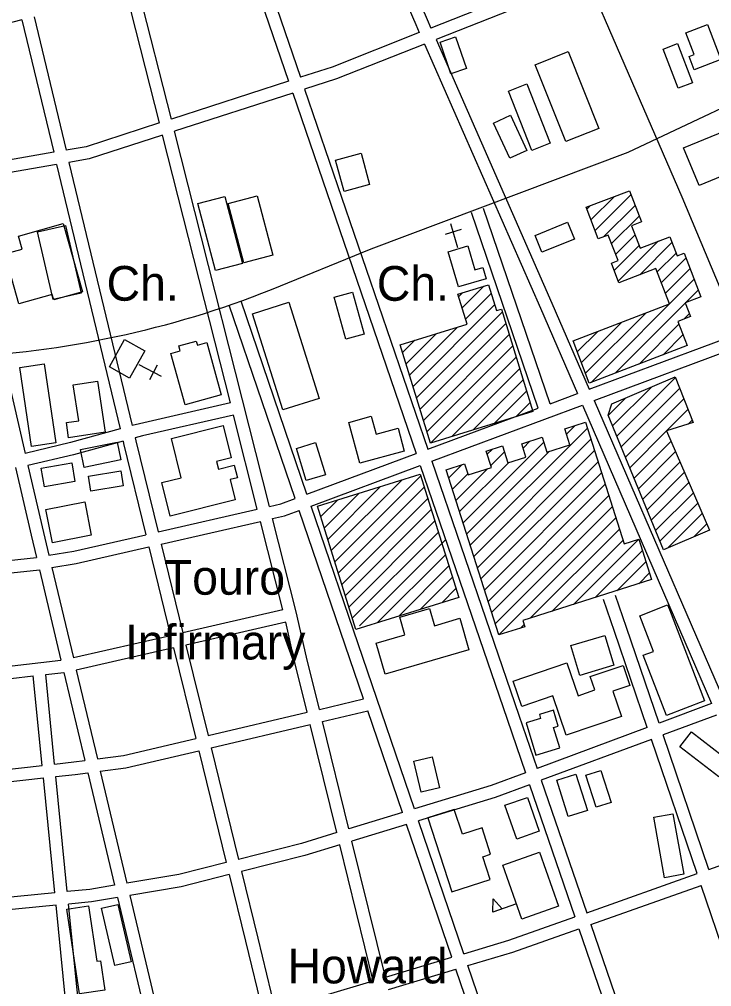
# Model space of a CAD drawing. Extents: x 3651524 to 3689615, y 505651 to 531377.
# Drawn here: x 3672698 to 3674354, y 519492 to 521805 of the extents above; entities that cross this region are included whole.
import ezdxf

# ---------------------------------------------------------------- set-up
doc = ezdxf.new("R2010")
doc.units = 0
for name, color, linetype in [('V-BLDG-IDEN', 7, 'Continuous'), ('V-BLDG-OTLN', 7, 'Continuous'), ('V-ROAD-CNTR', 7, 'Continuous'), ('V-SITE-OTLN', 7, 'Continuous'), ('V-SITE-OTLN-IDEN', 7, 'Continuous')]:
    doc.layers.add(name, color=color, linetype=linetype)

msp = doc.modelspace()

# ---------------------------------------------------------------- linework, layer by layer
at = {"layer": 'V-BLDG-OTLN'}
for p, q in [((3674065.298, 521325.596), (3674121.672, 521381.97)), ((3674075.11, 521300.053), (3674160.882, 521385.825)), ((3674055.486, 521351.139), (3674064.265, 521359.919)), ((3674095.71, 521285.297), (3674170.694, 521360.282)), ((3674114.759, 521268.991), (3674180.506, 521334.738)), ((3674124.572, 521243.448), (3674171.07, 521289.947)), ((3674120.943, 521204.465), (3674180.882, 521264.403)), ((3674130.755, 521178.922), (3674227.157, 521275.323)), ((3674181.89, 521194.702), (3674258.904, 521271.716)), ((3674223.858, 521201.314), (3674268.715, 521246.172)), ((3674233.669, 521175.771), (3674292.628, 521234.73)), ((3674243.482, 521150.228), (3674302.44, 521209.186)), ((3673757.33, 521115.514), (3673809.279, 521167.463)), ((3674065.479, 520936.87), (3674312.252, 521183.643)), ((3673749.003, 521142.542), (3673758.179, 521151.719)), ((3673765.658, 521088.487), (3673826.712, 521149.541)), ((3674292.109, 521128.145), (3674322.064, 521158.1)), ((3673639.914, 520927.387), (3673835.039, 521122.513)), ((3674122.89, 520958.925), (3674291.177, 521127.213)), ((3673648.241, 520900.359), (3673853.269, 521105.388)), ((3674052.21, 520958.956), (3674196.285, 521103.03)), ((3674287.437, 521088.118), (3674300.989, 521101.67)), ((3673656.569, 520873.331), (3673861.596, 521078.359)), ((3674042.397, 520984.498), (3674138.875, 521080.976)), ((3674180.3, 520980.98), (3674275.496, 521076.176)), ((3673623.259, 520981.442), (3673695.404, 521053.587)), ((3673631.586, 520954.415), (3673746.502, 521069.331)), ((3673664.896, 520846.303), (3673869.924, 521051.331)), ((3674032.585, 521010.041), (3674081.464, 521058.921)), ((3674237.71, 521003.035), (3674285.308, 521050.633)), ((3673614.932, 521008.47), (3673644.304, 521037.843)), ((3673673.224, 520819.275), (3673878.251, 521024.303)), ((3674022.772, 521035.584), (3674024.054, 521036.866)), ((3673681.551, 520792.247), (3673886.578, 520997.275)), ((3673732.648, 520807.99), (3673894.905, 520970.247)), ((3673783.746, 520823.733), (3673903.232, 520943.218)), ((3674127.501, 520808.367), (3674267.682, 520948.549)), ((3673834.844, 520839.475), (3673911.559, 520916.19)), ((3674117.224, 520833.446), (3674209.857, 520926.079)), ((3674137.778, 520783.288), (3674277.59, 520923.102)), ((3673885.943, 520855.218), (3673919.886, 520889.162)), ((3674106.948, 520858.525), (3674148.443, 520900.02)), ((3674148.054, 520758.21), (3674287.498, 520897.655)), ((3674246.342, 520821.143), (3674297.406, 520872.207)), ((3674297.993, 520837.439), (3674307.315, 520846.76)), ((3673776.526, 520547.697), (3674056.772, 520827.942)), ((3674006.674, 520813.199), (3674027.246, 520833.771)), ((3674158.331, 520733.132), (3674246.342, 520821.143)), ((3673759.446, 520601.327), (3673952.511, 520794.391)), ((3673785.066, 520520.882), (3674065.312, 520801.127)), ((3673903.063, 520780.299), (3673919.251, 520796.487)), ((3674168.607, 520708.053), (3674257.01, 520796.456)), ((3673767.986, 520574.512), (3673965.542, 520772.067)), ((3673793.607, 520494.067), (3674073.853, 520774.312)), ((3673817.492, 520765.438), (3673829.792, 520777.738)), ((3673826.032, 520738.623), (3673858.47, 520771.061)), ((3674178.884, 520682.974), (3674267.678, 520771.769)), ((3673802.147, 520467.252), (3674082.393, 520747.497)), ((3674189.161, 520657.896), (3674278.346, 520747.081)), ((3673725.286, 520708.588), (3673756.807, 520740.109)), ((3673742.365, 520654.957), (3673818.01, 520730.603)), ((3673750.906, 520628.142), (3673867.941, 520745.177)), ((3673444.1, 520534.869), (3673612.965, 520703.734)), ((3673452.499, 520507.913), (3673658.391, 520713.805)), ((3673733.825, 520681.772), (3673770.528, 520718.475)), ((3673810.687, 520440.436), (3674090.933, 520720.683)), ((3674199.437, 520632.817), (3674289.014, 520722.395)), ((3673435.701, 520561.826), (3673561.607, 520687.732)), ((3673460.898, 520480.957), (3673666.79, 520686.849)), ((3673819.227, 520413.621), (3674099.474, 520693.868)), ((3674209.714, 520607.738), (3674299.683, 520697.708)), ((3673418.903, 520615.738), (3673458.892, 520655.727)), ((3673427.302, 520588.782), (3673510.25, 520671.73)), ((3673469.297, 520454.001), (3673675.189, 520659.892)), ((3673827.768, 520386.806), (3674108.014, 520667.053)), ((3674219.99, 520582.659), (3674310.351, 520673.021)), ((3673477.697, 520427.045), (3673683.588, 520632.936)), ((3673836.308, 520359.991), (3674116.554, 520640.238)), ((3674230.267, 520557.581), (3674321.019, 520648.333)), ((3673844.848, 520333.176), (3674125.095, 520613.423)), ((3674249.417, 520541.376), (3674331.687, 520623.646)), ((3673486.096, 520400.088), (3673691.987, 520605.98)), ((3673920.05, 520373.023), (3674133.635, 520586.608)), ((3674311.138, 520567.742), (3674342.355, 520598.959)), ((3673494.495, 520373.132), (3673700.386, 520579.024)), ((3673512.172, 520355.455), (3673718.063, 520561.347)), ((3674023.805, 520406.067), (3674179.781, 520562.043)), ((3673971.928, 520389.545), (3674142.175, 520559.793)), ((3673554.252, 520362.178), (3673717.185, 520525.111)), ((3674075.683, 520422.59), (3674188.321, 520535.228)), ((3673605.609, 520378.181), (3673725.584, 520498.155)), ((3674127.561, 520439.112), (3674196.861, 520508.413)), ((3673656.967, 520394.183), (3673733.982, 520471.199)), ((3674179.439, 520455.635), (3674205.402, 520481.598)), ((3673708.325, 520410.185), (3673742.381, 520444.243)), ((3673896.727, 520349.7), (3673905.452, 520358.424)), ((3673887.531, 519690.284), (3673830.954, 519670.308))]:
    msp.add_line(p, q, dxfattribs=at)
for points in [[(3674343.721, 521792.914), (3674376.219, 521708.997), (3674312.537, 521684.336), (3674300.037, 521716.616), (3674312.176, 521721.317), (3674292.179, 521772.954)], [(3673730.146, 521675.303), (3673704.507, 521750.973), (3673741.702, 521763.576), (3673767.341, 521687.906)], [(3674272.227, 521747.192), (3674307.778, 521653.424), (3674273.771, 521640.531), (3674238.22, 521734.3)], [(3674010.821, 521728.203), (3674083.927, 521544.675), (3674004.901, 521513.196), (3673931.795, 521696.724)], [(3673911.859, 521650.894), (3673967.883, 521509.278), (3673924.246, 521492.015), (3673868.222, 521633.631)], [(3673871.505, 521473.047), (3673832.579, 521557.443), (3673873.036, 521576.103), (3673911.962, 521491.707)], [(3674286.636, 521498.053), (3674436.283, 521559.813), (3674478.391, 521457.784), (3674427.872, 521436.935), (3674422.895, 521448.995), (3674323.764, 521408.085)], [(3673474.993, 521393.642), (3673454.395, 521468.758), (3673515.513, 521485.518), (3673536.111, 521410.402)], [(3674295.12, 521025.09), (3674061.31, 520935.268), (3674022.508, 521036.272), (3674253.212, 521124.9), (3674220.674, 521209.601), (3674132.049, 521175.555), (3674114.134, 521222.19), (3674130.346, 521228.418), (3674106.851, 521289.577), (3674082.698, 521280.299), (3674053.676, 521355.851), (3674157.131, 521395.591), (3674185.86, 521320.8), (3674162.645, 521311.883), (3674183.176, 521258.43), (3674253.615, 521285.486), (3674271.209, 521239.68), (3674288.216, 521246.213), (3674328.239, 521142.024), (3674290.985, 521127.713), (3674303.783, 521094.397), (3674273.034, 521082.585)], [(3673167.102, 521204.516), (3673125.073, 521364.722), (3673189.794, 521381.701), (3673231.822, 521221.495)], [(3673267.09, 521383.475), (3673304.508, 521241.103), (3673235.339, 521222.925), (3673197.922, 521365.296)], [(3672803.486, 521316.781), (3672849.292, 521153.723), (3672780.516, 521134.403), (3672776.764, 521147.761), (3672696.716, 521125.277), (3672663.273, 521244.342), (3672704.851, 521256.02), (3672696.245, 521286.662)], [(3672808.743, 521312.342), (3672845.839, 521150.748), (3672779.108, 521135.429), (3672742.012, 521297.023)], [(3673931.714, 521288.779), (3674009.281, 521320.368), (3674025.782, 521279.85), (3673948.215, 521248.261)], [(3673681.551, 520792.247), (3673609.213, 521027.031), (3673769.387, 521076.382), (3673747.216, 521148.341), (3673820.157, 521170.815), (3673839.256, 521108.826), (3673851.087, 521112.471), (3673926.495, 520867.712)], [(3673479.325, 521040.406), (3673451.465, 521141.004), (3673495.01, 521153.064), (3673522.871, 521052.466)], [(3673342.481, 521128.821), (3673415.112, 520898.784), (3673328.621, 520871.476), (3673255.99, 521101.513)], [(3673094.497, 520883.46), (3673060.409, 521005.978), (3673083.261, 521012.336), (3673079.929, 521024.31), (3673121.283, 521035.817), (3673124.002, 521026.044), (3673146.675, 521032.352), (3673181.375, 520907.631)], [(3672727.051, 520784.267), (3672699.296, 520973.1), (3672758.043, 520981.735), (3672785.798, 520792.902)], [(3672810.736, 520840.968), (3672840.271, 520845.393), (3672827.396, 520931.329), (3672885.314, 520940.006), (3672903.587, 520818.035), (3672816.134, 520804.934)], [(3674246.342, 520821.143), (3674348.878, 520583.864), (3674238.77, 520536.828), (3674106.742, 520859.027), (3674115.265, 520885.942), (3674266.992, 520950.322), (3674309.527, 520841.078)], [(3673539.945, 520856.184), (3673551.492, 520813.685), (3673603.92, 520827.93), (3673618.911, 520772.756), (3673512.972, 520743.972), (3673486.434, 520841.645)], [(3673844.848, 520333.176), (3673719.074, 520728.092), (3673763.008, 520742.084), (3673771.394, 520715.755), (3673827.613, 520733.661), (3673815.068, 520773.049), (3673853.898, 520785.416), (3673866.827, 520744.822), (3673909.984, 520758.567), (3673899.873, 520790.315), (3673948.842, 520805.911), (3673960.166, 520770.355), (3674014.78, 520787.749), (3674002.62, 520825.928), (3674052.367, 520841.772), (3674144.876, 520551.313), (3674179.669, 520562.394), (3674210.518, 520465.533), (3673902.575, 520367.457), (3673907.171, 520353.026)], [(3673061.959, 520802.885), (3673185.756, 520833.983), (3673205.155, 520756.758), (3673169.898, 520747.901), (3673174.409, 520729.947), (3673212.212, 520739.444), (3673219.786, 520709.3), (3673202.71, 520705.01), (3673214.843, 520656.715), (3673059.022, 520617.569), (3673038.949, 520697.469), (3673085.504, 520709.165)], [(3672940.936, 520751.905), (3672853.425, 520733.959), (3672844.668, 520776.658), (3672932.179, 520794.605)], [(3673384.29, 520702.243), (3673360.81, 520779.146), (3673406.909, 520793.221), (3673430.39, 520716.318)], [(3672831.107, 520699.873), (3672758.317, 520687.476), (3672750.718, 520732.093), (3672823.508, 520744.489)], [(3672863.769, 520713.103), (3672940.721, 520725.731), (3672946.589, 520689.972), (3672869.637, 520677.345)], [(3673502.894, 520346.176), (3673411.084, 520640.831), (3673657.231, 520717.527), (3673749.04, 520422.872)], [(3672761.879, 520633.403), (3672854.662, 520651.643), (3672870.284, 520572.175), (3672777.501, 520553.935)], [(3674252.872, 520394.224), (3674336.989, 520175.705), (3674245.904, 520140.643), (3674190.456, 520284.685), (3674214.648, 520293.996), (3674181.836, 520379.236), (3674248.729, 520404.986)], [(3673773.601, 520298.043), (3673573.1, 520239.857), (3673551.65, 520313.773), (3673620.272, 520333.687), (3673607.944, 520376.169), (3673678.903, 520396.761), (3673690.899, 520355.424), (3673751.818, 520373.103)], [(3674098.732, 520332.268), (3674120.239, 520260.82), (3674038.89, 520236.334), (3674017.383, 520307.781)], [(3674006.069, 520093.38), (3673974.061, 520187.498), (3673899.917, 520162.282), (3673879.279, 520222.966), (3674007.766, 520266.664), (3674034.502, 520188.051), (3674074.682, 520201.715), (3674063.773, 520233.792), (3674142.37, 520260.52), (3674158.672, 520212.586), (3674117.714, 520198.657), (3674138.231, 520138.325)], [(3673910.246, 520123.061), (3673933.172, 520046.125), (3673990.642, 520063.25), (3673976.096, 520112.065), (3673987.275, 520115.396), (3673976.012, 520153.194), (3673941.996, 520143.058), (3673944.88, 520133.381)], [(3674305.569, 520101.337), (3674404.43, 520025.283), (3674385.138, 520000.206), (3674379.162, 520004.803), (3674371.096, 519994.317), (3674278.209, 520065.768)], [(3673659.235, 519957.138), (3673641.751, 520031.315), (3673685.782, 520041.693), (3673703.265, 519967.516)], [(3674077.429, 519921.191), (3674052.915, 519997.657), (3674089.136, 520009.269), (3674113.65, 519932.803)], [(3674011.034, 519899.085), (3673983.819, 519986.127), (3674029.519, 520000.415), (3674056.734, 519913.374)], [(3673913.199, 519944.816), (3673941.643, 519863.734), (3673887.865, 519844.868), (3673859.421, 519925.95)], [(3673675.455, 519895.694), (3673732.59, 519719.072), (3673823.943, 519748.623), (3673806.464, 519802.657), (3673825.358, 519808.769), (3673804.931, 519871.915), (3673757.734, 519856.647), (3673738.505, 519916.09)], [(3674241.177, 519752.637), (3674215.321, 519897.321), (3674261.305, 519905.539), (3674287.162, 519760.855)], [(3673942.186, 519813.942), (3673987.774, 519684.828), (3673900.356, 519653.962), (3673854.768, 519783.076)], [(3672863.845, 519685.521), (3672883.737, 519553.029), (3672892.202, 519554.3), (3672902.773, 519483.895), (3672842.516, 519474.848), (3672812.053, 519677.745)], [(3672934.092, 519688.592), (3672965.637, 519551.738), (3672926.444, 519542.704), (3672894.899, 519679.558)], [(3673830.954, 519670.308), (3673831.858, 519702.443), (3673852.738, 519678)]]:
    msp.add_lwpolyline(points, close=True, dxfattribs=at)
at = {"layer": 'V-ROAD-CNTR'}
for points in [[(3673054.976, 524217.309), (3673586.976, 522908.687), (3673905.234, 522250.601), (3674282.309, 521380.639), (3675052.989, 519543.661)], [(3673559.735, 522069.515), (3673673.846, 521804.871), (3673682.756, 521784.603)], [(3674417.253, 522077.1), (3674250.889, 522009.342), (3673682.757, 521784.603)], [(3673531.241, 522059.828), (3673646.34, 521792.895), (3673654.84, 521773.561)], [(3674429.862, 522049.843), (3674262.065, 521981.5), (3673694.838, 521757.12)], [(3673238.577, 521960.328), (3673342.271, 521657.449)], [(3673266.98, 521969.985), (3673370.82, 521666.682)], [(3673033.258, 521557.507), (3672954.299, 521869.006)], [(3673061.862, 521566.759), (3672983.338, 521876.542)], [(3672733.406, 521811.668), (3672810.039, 521492.477)], [(3672704.364, 521804.129), (3672608.561, 521779.262), (3672482.416, 521759.409)], [(3672704.364, 521804.129), (3672780.419, 521487.336)], [(3673654.841, 521773.56), (3673446.645, 521691.205), (3673370.82, 521666.682)], [(3673666.922, 521746.077), (3673456.789, 521662.955), (3673380.539, 521638.295)], [(3673666.921, 521746.078), (3673944.578, 521114.483), (3674032.827, 520910.604)], [(3673694.838, 521757.121), (3673972.076, 521126.479), (3674060.981, 520921.085)], [(3673300.997, 521159.082), (3673539.648, 521256.962), (3674154.175, 521487.629), (3674559.89, 521679.411)], [(3673342.272, 521657.449), (3673061.862, 521566.759)], [(3673351.991, 521629.062), (3673069.249, 521537.618)], [(3673351.99, 521629.063), (3673647.121, 520767.016)], [(3673380.538, 521638.295), (3673675.246, 520777.486)], [(3673033.259, 521557.509), (3672857.814, 521500.767), (3672810.039, 521492.477)], [(3673296.651, 520640.492), (3673069.248, 521537.618)], [(3673040.645, 521528.368), (3672865.03, 521471.571), (3672817.056, 521463.247)], [(3673202.93, 520888.137), (3673040.645, 521528.367)], [(3672780.419, 521487.336), (3672554.539, 521448.14)], [(3672817.056, 521463.247), (3672968.189, 520833.741)], [(3672787.438, 521458.106), (3672561.321, 521418.869)], [(3672787.438, 521458.106), (3672939.24, 520825.813)], [(3672561.321, 521418.869), (3672712.241, 520767.537)], [(3673967.527, 520886.294), (3673808.349, 521352.923)], [(3673939.401, 520875.824), (3673779.955, 521343.237)], [(3674060.981, 520921.085), (3674421.314, 521055.227), (3674769.222, 521209.677)], [(3674072.915, 520893.515), (3674432.644, 521027.433), (3674781.203, 521182.173)], [(3673358.044, 520659.4), (3673200.136, 521121.84)], [(3673386.17, 520669.87), (3673228.526, 521131.534)], [(3673967.527, 520886.294), (3674032.827, 520910.604)], [(3673202.93, 520888.138), (3672985.327, 520838.434), (3672968.19, 520833.74)], [(3674072.915, 520893.515), (3674381.926, 520179.621)], [(3673675.245, 520777.485), (3673939.401, 520875.823)], [(3673684.965, 520749.092), (3674044.761, 520883.035)], [(3674044.761, 520883.035), (3674353.768, 520169.151)], [(3673210.304, 520859.05), (3672992.633, 520809.33), (3672975.197, 520804.555)], [(3673267.394, 520633.817), (3673210.303, 520859.049)], [(3672939.241, 520825.812), (3672820.769, 520793.366), (3672712.241, 520767.537)], [(3672946.248, 520796.626), (3672828.207, 520764.298), (3672719.013, 520738.311)], [(3672946.247, 520796.627), (3672947.659, 520790.748), (3673001.013, 520573.053)], [(3672975.196, 520804.555), (3672976.813, 520797.82), (3673030.264, 520579.726)], [(3673386.169, 520669.871), (3673647.121, 520767.015)], [(3673684.966, 520749.094), (3673893.081, 520141.213), (3673936.711, 520014.074)], [(3672689.35, 520733.427), (3672726.869, 520571.506), (3672739.431, 520518.673)], [(3672719.013, 520738.311), (3672756.074, 520578.362), (3672768.97, 520524.132)], [(3673395.867, 520641.47), (3673656.841, 520738.622)], [(3673656.841, 520738.624), (3673864.701, 520131.485), (3673908.583, 520003.616)], [(3673296.65, 520640.493), (3673324.032, 520646.739), (3673358.044, 520659.401)], [(3673030.264, 520579.726), (3673267.394, 520633.819)], [(3673304.023, 520611.404), (3673332.638, 520617.931), (3673367.742, 520630.999)], [(3673521.708, 520180.107), (3673367.742, 520630.999)], [(3673643.176, 519917.225), (3673395.868, 520641.469)], [(3673415.826, 520155.173), (3673384.956, 520280.467), (3673360.585, 520388.267), (3673304.024, 520611.404)], [(3673037.407, 520550.585), (3673274.767, 520604.73)], [(3673328.426, 520393.042), (3673274.767, 520604.729)], [(3672768.97, 520524.132), (3672828.559, 520533.714), (3673001.013, 520573.053)], [(3672775.93, 520494.864), (3672834.283, 520504.248), (3673008.155, 520543.911)], [(3673008.155, 520543.911), (3673060.208, 520331.526)], [(3673037.407, 520550.585), (3673089.451, 520338.233)], [(3672381.077, 520481.514), (3672477.73, 520490.667), (3672739.431, 520518.673)], [(3672775.93, 520494.864), (3672827.465, 520278.147)], [(3672384.043, 520451.661), (3672480.74, 520460.817), (3672746.428, 520489.25)], [(3672746.428, 520489.25), (3672797.82, 520273.132)], [(3674228.166, 520122.445), (3674149.985, 520351.42), (3674124.055, 520427.435)], [(3674200.037, 520111.986), (3674121.593, 520341.73), (3674095.661, 520417.749)], [(3673328.426, 520393.042), (3673089.451, 520338.233)], [(3673335.348, 520363.85), (3673096.594, 520309.092)], [(3673386.623, 520148.297), (3673355.758, 520273.571), (3673335.348, 520363.85)], [(3673060.208, 520331.526), (3672827.465, 520278.147)], [(3673096.594, 520309.092), (3673149.677, 520092.501)], [(3673067.35, 520302.386), (3672834.405, 520248.96)], [(3673067.35, 520302.386), (3673120.475, 520085.624)], [(3672406.878, 520227.236), (3672797.82, 520273.132)], [(3672761.365, 520238.646), (3672804.809, 520243.746)], [(3672782.699, 520024.431), (3672761.367, 520238.645)], [(3672804.809, 520243.746), (3672854.944, 520032.915)], [(3672834.405, 520248.96), (3672884.857, 520036.795)], [(3672409.947, 520197.39), (3672731.566, 520235.149)], [(3672752.878, 520021.141), (3672731.567, 520235.148)], [(3673415.825, 520155.174), (3673521.708, 520180.107)], [(3674353.769, 520169.151), (3674228.166, 520122.447)], [(3673149.677, 520092.501), (3673386.622, 520148.297)], [(3673423.002, 520126.043), (3673531.449, 520151.581)], [(3673614.463, 519908.474), (3673531.449, 520151.581)], [(3673486.236, 519869.392), (3673423.003, 520126.043)], [(3674365.703, 520141.581), (3674237.862, 520094.046)], [(3673156.818, 520063.362), (3673393.8, 520119.167)], [(3673457.497, 519860.633), (3673393.8, 520119.167)], [(3674200.038, 520111.988), (3673936.712, 520014.075)], [(3672884.857, 520036.795), (3672947.756, 520044.952), (3673120.475, 520085.624)], [(3674209.735, 520083.587), (3673946.453, 519985.69)], [(3674319.338, 519762.575), (3674209.734, 520083.586)], [(3674347.622, 519772.581), (3674237.862, 520094.045)], [(3672891.836, 520007.447), (3672953.138, 520015.398), (3673127.616, 520056.485)], [(3673127.616, 520056.485), (3673193.1, 519789.299)], [(3673156.818, 520063.362), (3673222.182, 519796.665)], [(3672782.699, 520024.431), (3672828.454, 520029.479), (3672854.944, 520032.915)], [(3672431.534, 519987.415), (3672589.668, 520003.133), (3672752.878, 520021.141)], [(3672891.836, 520007.447), (3672955.5, 519739.724)], [(3672434.603, 519957.572), (3672592.796, 519973.297), (3672755.851, 519991.287)], [(3672783.19, 519716.74), (3672755.851, 519991.287)], [(3672785.672, 519994.577), (3672832.028, 519999.691), (3672861.922, 520003.568)], [(3672813.05, 519719.644), (3672785.672, 519994.577)], [(3672861.922, 520003.568), (3672925.846, 519734.75)], [(3673908.585, 520003.616), (3673826.615, 519973.137), (3673643.176, 519917.227)], [(3673946.452, 519985.69), (3674055.103, 519669.088)], [(3673918.325, 519975.231), (3673836.225, 519944.703), (3673652.876, 519888.821)], [(3673918.324, 519975.232), (3674026.82, 519659.081)], [(3673614.464, 519908.476), (3673486.236, 519869.394)], [(3673624.164, 519880.069), (3673493.423, 519840.222)], [(3673732.64, 519562.388), (3673624.163, 519880.069)], [(3673761.399, 519571.003), (3673652.875, 519888.82)], [(3673457.497, 519860.634), (3673372.79, 519834.817), (3673222.182, 519796.665)], [(3673464.685, 519831.462), (3673380.852, 519805.911), (3673229.324, 519767.527)], [(3673544.838, 519506.132), (3673464.684, 519831.461)], [(3673573.611, 519514.751), (3673493.423, 519840.221)], [(3674347.62, 519772.582), (3674470.182, 519815.946), (3674500.727, 519829.638)], [(3673193.1, 519789.299), (3673079.51, 519760.526), (3672955.5, 519739.724)], [(3673200.241, 519760.16), (3673085.686, 519731.143), (3672962.457, 519710.472)], [(3673200.241, 519760.16), (3673239.259, 519600.955), (3673281.25, 519427.175)], [(3673229.324, 519767.527), (3673268.409, 519608.049), (3673310.031, 519435.796)], [(3674055.102, 519669.087), (3674319.337, 519762.576)], [(3672925.846, 519734.75), (3672867.193, 519724.911), (3672813.05, 519719.644)], [(3674064.841, 519640.711), (3674329.031, 519734.184)], [(3674558.912, 519063.56), (3674390.563, 519553.973), (3674329.032, 519734.184)], [(3672783.19, 519716.74), (3672547.112, 519693.776), (3672462.602, 519685.241)], [(3672932.803, 519705.498), (3672871.131, 519695.153), (3672816.023, 519689.793)], [(3672932.803, 519705.498), (3673013.243, 519367.228)], [(3672962.457, 519710.472), (3673043.026, 519371.657)], [(3672786.163, 519686.888), (3672550.072, 519663.922), (3672465.67, 519655.397)], [(3672819.962, 519347.476), (3672786.163, 519686.888)], [(3672849.819, 519350.405), (3672816.023, 519689.793)], [(3673761.398, 519571.004), (3673868.887, 519603.203), (3674026.819, 519659.08)], [(3674064.841, 519640.711), (3674293.614, 518974.076)], [(3673771.099, 519542.593), (3673878.201, 519574.675), (3674036.558, 519630.704)], [(3674036.558, 519630.705), (3674265.187, 518964.487)], [(3673573.609, 519514.752), (3673732.64, 519562.39)], [(3673580.795, 519485.587), (3673742.34, 519533.978)], [(3673954.774, 518911.867), (3673742.341, 519533.978)], [(3673983.164, 518921.561), (3673771.101, 519542.593)], [(3673310.031, 519435.796), (3673544.836, 519506.133)]]:
    msp.add_lwpolyline(points, dxfattribs=at)
msp.add_arc((3672444.931, 523317.202), 2321.709, 272.480284, 291.636839, dxfattribs=at)
at = {"layer": 'V-SITE-OTLN'}
for p, q in [((3673754.836, 521302.8), (3673716.553, 521291.211)), ((3673747.283, 521258.721), (3673729.901, 521316.148)), ((3672984.293, 520980.084), (3673037.473, 520952.301)), ((3673010.485, 520943.835), (3673029.007, 520979.288))]:
    msp.add_line(p, q, dxfattribs=at)
for points in [[(3673748.742, 521165.605), (3673724.029, 521249.677), (3673770.96, 521263.473), (3673787.695, 521206.545), (3673806.604, 521212.104), (3673814.583, 521184.961)], [(3672998.252, 521012.706), (3672962.154, 520947.573), (3672913.823, 520974.359), (3672949.92, 521039.492)]]:
    msp.add_lwpolyline(points, close=True, dxfattribs=at)

# ---------------------------------------------------------------- texts
at = {"layer": 'V-BLDG-IDEN'}
for s, p in [('Touro', (3673043.812, 520429.491)), ('Infirmary', (3672950.74, 520274.588)), ('Howard', (3673339.643, 519500.078))]:
    msp.add_text(s, height=82.9998, dxfattribs=at).set_placement(p)
at = {"layer": 'V-SITE-OTLN-IDEN'}
for p in [(3672906.975, 521132.524), (3673553.189, 521132.357)]:
    msp.add_text('Ch.', height=82.9998, dxfattribs=at).set_placement(p)

doc.saveas('drawing.dxf')
